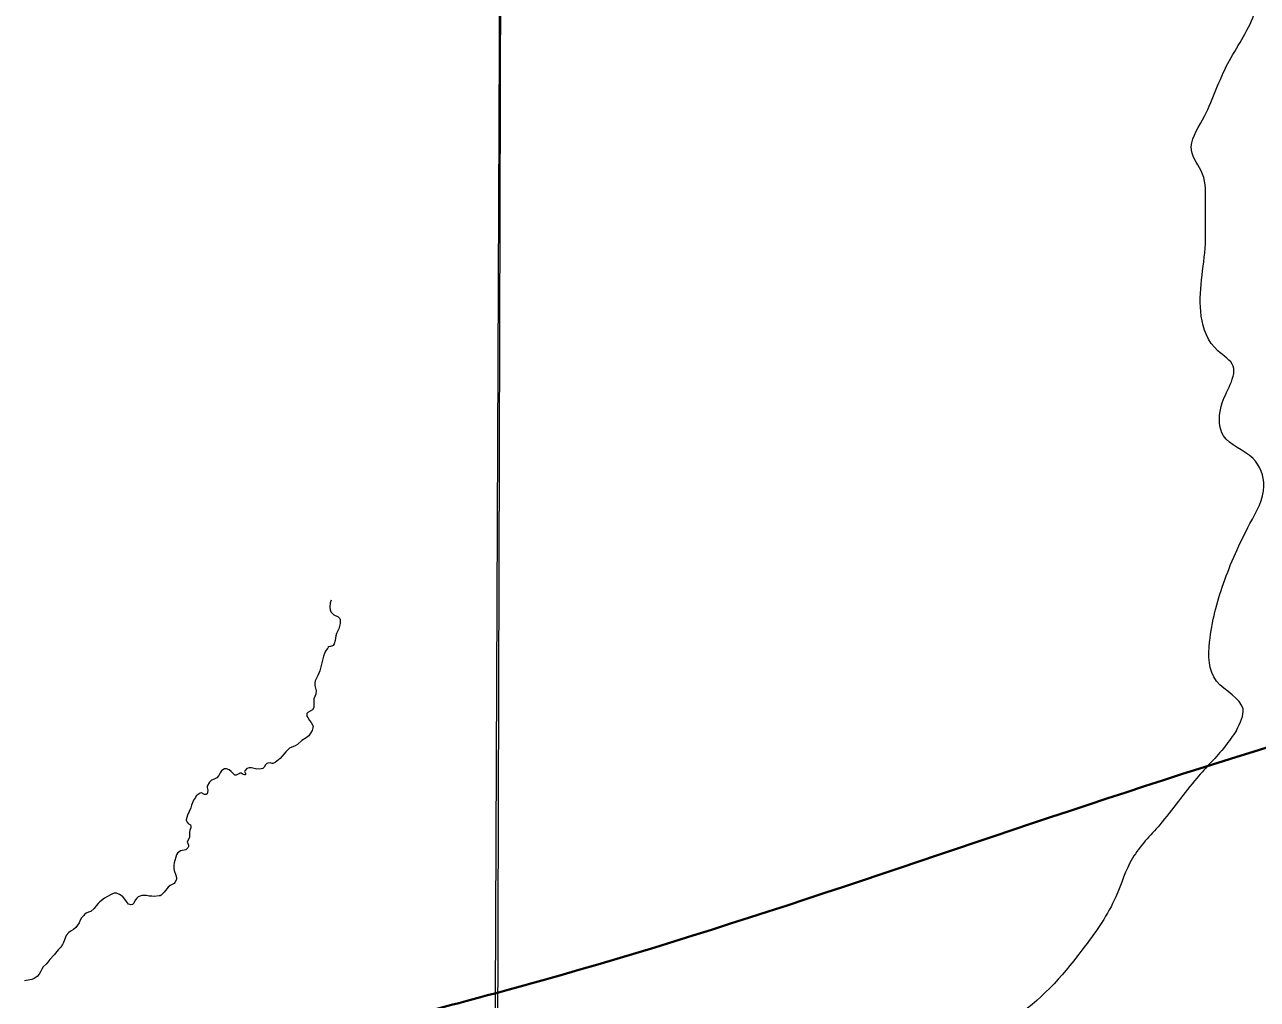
# Model space of a CAD drawing. Extents: x 553962 to 842807, y 8883888 to 9032388.
# Drawn here: x 595557 to 598348, y 8916783 to 8918990 of the extents above; entities that cross this region are included whole.
import ezdxf

# ---------------------------------------------------------------- set-up
doc = ezdxf.new("R2010")
doc.units = 0
doc.header["$LTSCALE"] = 20
doc.layers.add('6', color=7, linetype='Continuous', lineweight=13)

msp = doc.modelspace()

# ---------------------------------------------------------------- linework, layer by layer
at = {"layer": '6'}
for points in [[(596655.53, 8924715.82), (596593.31, 8909930.27), (596531.66, 8896026.67)], [(596250.81, 8917687.31), (596248.68, 8917681.36), (596248.05, 8917671.02), (596249.03, 8917665.21), (596250.3, 8917660.69), (596252.43, 8917658.31), (596257.07, 8917654.37), (596259.96, 8917652.37), (596265.79, 8917650.01), (596270.66, 8917645.58), (596271.56, 8917643.73), (596271.55, 8917639.83), (596271.12, 8917634.45), (596268.16, 8917622.72), (596266.41, 8917617.76), (596263.39, 8917612.01), (596261.59, 8917606.78), (596260.45, 8917595.66), (596257.92, 8917588.18), (596255.39, 8917584.52), (596254.13, 8917583.69), (596249.28, 8917582.08), (596247.66, 8917582.16), (596245.33, 8917581.63), (596243.86, 8917580.72), (596243.92, 8917579.63), (596241.93, 8917577.35), (596238.12, 8917571.78), (596235.63, 8917566.37), (596233.7, 8917560.81), (596225.27, 8917527.26), (596220.91, 8917516.46), (596217.78, 8917510.56), (596215.12, 8917504.55), (596213.82, 8917499.59), (596213.99, 8917494.4), (596215.95, 8917488.29), (596217.16, 8917482.24), (596216.52, 8917474.53), (596212.04, 8917463.68), (596211.44, 8917457.89), (596212.03, 8917444.08), (596208.58, 8917438.84), (596198.33, 8917433.1), (596196.13, 8917430.44), (596195.82, 8917429.74), (596195.96, 8917424.9), (596198.04, 8917421.92), (596202.03, 8917414.86), (596206.14, 8917410.16), (596210.29, 8917401.95), (596209.85, 8917397.97), (596207.76, 8917392.15), (596204.35, 8917386.16), (596200.17, 8917380.32), (596194.79, 8917375.58), (596184.76, 8917369.32), (596174.67, 8917360.81), (596169.46, 8917357.7), (596156.63, 8917352.07), (596148.39, 8917343.85), (596135.33, 8917328.5), (596124.38, 8917319.83), (596118.86, 8917317.68), (596117.43, 8917317.69), (596113.02, 8917318.7), (596108.01, 8917318.5), (596105.34, 8917317.54), (596102.59, 8917314.49), (596099.15, 8917309.41), (596096.16, 8917306.23), (596092.88, 8917305.25), (596082.51, 8917305.03), (596071.01, 8917307.35), (596065.09, 8917307.47), (596059.92, 8917305.82), (596055.59, 8917301.05), (596055.06, 8917299.1), (596056.12, 8917296.56), (596057.08, 8917295.27), (596057.08, 8917292.52), (596056.63, 8917291.95), (596055.61, 8917291.46), (596054.91, 8917291.49), (596052.03, 8917292.51), (596047.61, 8917295.26), (596044.34, 8917295.39), (596043.55, 8917295.21), (596040.6, 8917293.48), (596035.64, 8917291.36), (596033.71, 8917290.95), (596032.98, 8917291.29), (596024.9, 8917299.53), (596019.78, 8917302.78), (596014.07, 8917305.18), (596009.13, 8917305.23), (596008.19, 8917305), (596002.87, 8917301.22), (595999.75, 8917296.24), (595997.12, 8917290.28), (595992.56, 8917285.07)], [(595992.56, 8917285.07), (595992.56, 8917285.07), (595985.99, 8917281.99), (595980.3, 8917279.92), (595975.88, 8917274.9), (595970.47, 8917266.26), (595970.44, 8917262.85), (595971.67, 8917256.92), (595971.44, 8917251.76), (595970.37, 8917249.18), (595968.23, 8917247.51), (595964.16, 8917247.08), (595957.88, 8917250.77), (595954.33, 8917250.64), (595945.71, 8917244.3), (595943.75, 8917240.87), (595939.19, 8917234.17), (595934.68, 8917223.04), (595933.09, 8917217.32), (595925.84, 8917200.61), (595924.18, 8917195.22), (595923.04, 8917190.26), (595923.14, 8917189.11), (595925.23, 8917184.68), (595927.43, 8917181.77), (595932.23, 8917178.9), (595933.53, 8917175.1), (595933.14, 8917172.09), (595931.44, 8917166.36), (595930.55, 8917160.97), (595930.6, 8917151.01)], [(595930.6, 8917151.01), (595925.33, 8917139.19), (595925.47, 8917138.36), (595927.94, 8917132.55), (595927.75, 8917129.45), (595926.4, 8917126.69), (595921.8, 8917122.17), (595909.87, 8917119.48), (595902.82, 8917114.76), (595900.62, 8917110.35), (595895.61, 8917092.49), (595894.89, 8917086.57), (595894.91, 8917080.83), (595895.8, 8917075.27), (595899.51, 8917064.47), (595900.77, 8917059.11), (595900.85, 8917055.27), (595900.3, 8917053.43), (595897, 8917047.95), (595895.46, 8917045.92), (595886.47, 8917041.46), (595881.68, 8917037.37), (595872.7, 8917026.08), (595866.05, 8917019.09), (595863.69, 8917017.89), (595861.3, 8917017.82), (595850.52, 8917016.4), (595844.78, 8917016.99), (595839.22, 8917017.24), (595833.04, 8917018.5), (595822.7, 8917018.48), (595814.02, 8917015.67), (595811.16, 8917012.62), (595807.58, 8917008.01), (595804.08, 8917001.27), (595802.35, 8916998.85), (595801.63, 8916998.46), (595797.71, 8916997.58), (595794.92, 8916998.19), (595792.62, 8916999.32), (595789.69, 8917001.91), (595787.42, 8917004.82), (595783.87, 8917010.5), (595778.49, 8917017.07), (595776.78, 8917017.5), (595775.89, 8917018.79), (595772.14, 8917020.98), (595765.33, 8917023.75), (595759.6, 8917023.8), (595754.2, 8917021.97), (595743.23, 8917015.91), (595737.89, 8917012.44), (595727.42, 8917004.47), (595723.25, 8917000.54), (595718.93, 8916995.38), (595714.41, 8916989.41), (595706.91, 8916982.68), (595706.17, 8916982.25), (595701.89, 8916981.06), (595696.68, 8916978.25), (595692.86, 8916975.67), (595691.38, 8916973.62), (595686.21, 8916967.97), (595683.19, 8916962.41), (595680.71, 8916956.71)], [(595680.71, 8916956.71), (595677.17, 8916951.29), (595673, 8916945.88), (595667.55, 8916941.67), (595662.7, 8916938.77), (595657.44, 8916935.11), (595651.17, 8916928.3), (595644.92, 8916912.5), (595642.56, 8916907.35), (595642.56, 8916907.35), (595638.82, 8916901.76), (595633.11, 8916895.63), (595624.1, 8916884.51), (595613.96, 8916873.51), (595609.54, 8916867.82), (595605.74, 8916863.5), (595599.3, 8916857.09), (595595.87, 8916851.75), (595593.26, 8916845.99), (595590.15, 8916840.57), (595585.46, 8916835.21), (595578.77, 8916830.73), (595573.37, 8916828.65), (595568.73, 8916827.39), (595556.85, 8916825.27)]]:
    msp.add_lwpolyline(points, dxfattribs=at)
msp.add_lwpolyline([(607600.79, 8920952.39), (596639.85, 8920989.8), (596608.84, 8909934.36), (607569.77, 8909894.88)], close=True, dxfattribs=at)
for points in [[(598300.46, 8917392.3), (598315.26, 8917441.06), (598255.34, 8917504.14), (598239.57, 8917592.45), (598271.11, 8917724.92), (598331.03, 8917860.54), (598362.57, 8917945.7), (598337.34, 8918008.78), (598271.11, 8918059.25), (598264.8, 8918122.33), (598283.72, 8918169.64), (598293.18, 8918216.95), (598258.49, 8918251.64), (598220.64, 8918330.49), (598230.1, 8918494.5), (598230.1, 8918585.97), (598223.8, 8918652.2), (598198.56, 8918705.82), (598223.8, 8918775.21), (598277.41, 8918895.59), (598337.34, 8919006.04), (598365.73, 8919135.42), (598368.88, 8919223.78), (598359.42, 8919260.38), (598397.27, 8919298.25), (598463.5, 8919373.99), (598532.89, 8919493.9), (598564.43, 8919569.64), (598630.67, 8919607.51), (598677.98, 8919639.07), (598668.52, 8919676.93), (598715.83, 8919736.89), (598775.75, 8919809.47), (598854.6, 8919853.65), (598920.84, 8919907.3)], [(598300.46, 8917392.3), (598274.53, 8917356.39), (598210.69, 8917284.58), (598126.92, 8917178.86), (598065.08, 8917103.06), (598027.18, 8917015.29), (597957.36, 8916903.58), (597805.43, 8916747.99), (597746.91, 8916713.41), (597693.06, 8916681.5), (597644.52, 8916646.26), (597609.94, 8916597.72), (597587.33, 8916550.51), (597560.74, 8916501.3), (597534.14, 8916475.37), (597459.67, 8916436.14), (597409.14, 8916409.54), (597338.65, 8916402.23), (597308.07, 8916384.28)], [(598300.46, 8917392.3), (598274.53, 8917356.39), (598210.69, 8917284.58), (598126.92, 8917178.86), (598065.08, 8917103.06), (598027.18, 8917015.29), (597957.36, 8916903.58), (597805.43, 8916747.99), (597746.91, 8916713.41), (597693.06, 8916681.5), (597644.52, 8916646.26), (597609.94, 8916597.72), (597587.33, 8916550.51), (597560.74, 8916501.3), (597534.14, 8916475.37), (597459.67, 8916436.14), (597409.14, 8916409.54), (597338.65, 8916402.23), (597308.07, 8916384.28)]]:
    msp.add_spline(points, degree=3, dxfattribs=at)
at = {"layer": '6', "lineweight": 40}
msp.add_spline([(596244.29, 8916699.06), (596768.64, 8916837.67), (598135.32, 8917279.88), (599449.66, 8917687.17), (600558.17, 8918071.08)], degree=3, dxfattribs=at)

doc.saveas('drawing.dxf')
